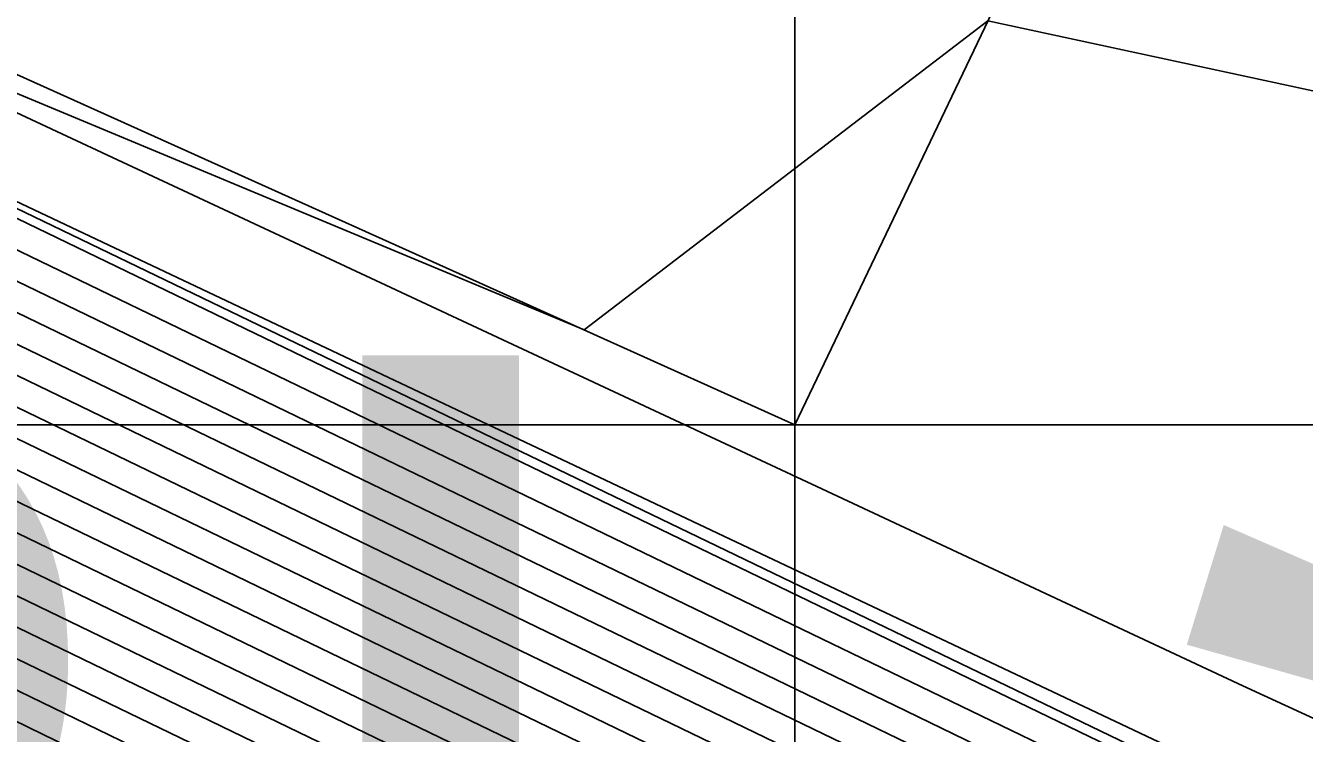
# Model space of a CAD drawing. Extents: x 2531902 to 2533249, y 715219 to 716099.
# Drawn here: x 2532880.906 to 2532883.448, y 715648.762 to 715650.168 of the extents above; entities that cross this region are included whole.
import ezdxf

# ---------------------------------------------------------------- set-up
doc = ezdxf.new("R2010")
doc.units = 0
for name, color, linetype in [('DTM Contours Major', 7, 'Continuous'), ('DTM Contours Minor', 7, 'Continuous'), ('Exist DTM Crownline Cogo Comment', 7, 'Continuous'), ('Exist Roads Soil', 7, 'Continuous'), ('Exist Roads Soil Cogo Point CELL', 7, 'Continuous'), ('Exist Structure Major Bridge WW', 7, 'Continuous'), ('Exist Structure Major Deck Tunnel Box Culvert', 7, 'Continuous')]:
    doc.layers.add(name, color=color, linetype=linetype)

msp = doc.modelspace()

# ---------------------------------------------------------------- linework, layer by layer
at = {"layer": 'DTM Contours Major'}
for points in [[(2532880.4632, 715649.1156), (2532882.9561, 715647.9116), (2532884.3036, 715647.2607), (2532884.5052, 715647.1633), (2532885.3642, 715646.8034), (2532885.9436, 715646.4673), (2532886.3059, 715646.282), (2532887.3273, 715645.7595), (2532889.0754, 715645.0069), (2532889.8221, 715645.207), (2532889.9653, 715645.2454), (2532890.8347, 715645.1597), (2532891.926, 715646.6438), (2532893.6682, 715646.85), (2532893.5969, 715646.8823), (2532893.9447, 715647.2711), (2532897.4649, 715649.6464), (2532898.6916, 715652.0844), (2532904.5392, 715663.8455), (2532909.3248, 715676.5474), (2532913.5095, 715686.139)], [(2532878.0729, 715650.895), (2532882.6874, 715648.6662), (2532885.1818, 715647.4614), (2532885.555, 715647.2811), (2532885.8186, 715647.1707), (2532885.9964, 715647.0676), (2532886.1075, 715647.0107), (2532887.9983, 715646.0436), (2532888.5497, 715645.8061), (2532889.9319, 715646.1767), (2532889.9768, 715646.1888), (2532890.2496, 715646.1618), (2532890.5919, 715646.6274), (2532891.1384, 715646.6921), (2532890.2572, 715647.0907), (2532890.8732, 715647.7794), (2532891.9617, 715651.7741), (2532897.7583, 715662.6947), (2532898.5102, 715667.6897)], [(2532879.2681, 715650.0053), (2532882.8217, 715648.2889), (2532884.7427, 715647.3611), (2532885.0301, 715647.2222), (2532885.5914, 715646.987), (2532885.97, 715646.7674), (2532886.2067, 715646.6464), (2532887.6628, 715645.9016), (2532888.8126, 715645.4065), (2532889.877, 715645.6919), (2532889.9711, 715645.7171), (2532890.5421, 715645.6607), (2532891.259, 715646.6356), (2532892.4033, 715646.771), (2532891.9271, 715646.9865), (2532894.2498, 715649.5833), (2532895.684, 715650.5511), (2532897.5184, 715654.1966)]]:
    msp.add_lwpolyline(points, dxfattribs=at)
at = {"layer": 'DTM Contours Minor'}
for points in [[(2532879.7461, 715649.6494), (2532882.8755, 715648.138), (2532884.5671, 715647.3209), (2532884.8202, 715647.1987), (2532885.5005, 715646.9136), (2532885.9594, 715646.6474), (2532886.2464, 715646.5006), (2532887.5286, 715645.8448), (2532888.9177, 715645.2466), (2532889.855, 715645.4979), (2532889.9688, 715645.5284), (2532890.6592, 715645.4603), (2532891.5258, 715646.6389), (2532892.9093, 715646.8026), (2532892.595, 715646.9448), (2532894.1277, 715648.6584), (2532896.3964, 715650.1892), (2532899.6146, 715656.585), (2532903.4511, 715664.3013), (2532910.3239, 715682.543), (2532912.1508, 715686.7304), (2532924.6403, 715705.4435)], [(2532878.79, 715650.3612), (2532882.768, 715648.4398), (2532884.9183, 715647.4012), (2532885.2401, 715647.2458), (2532885.6823, 715647.0605), (2532885.9805, 715646.8875), (2532886.167, 715646.7921), (2532887.797, 715645.9584), (2532888.7074, 715645.5664), (2532889.899, 715645.8858), (2532889.9734, 715645.9058), (2532890.4251, 715645.8612), (2532890.9921, 715646.6323), (2532891.8973, 715646.7395), (2532891.2591, 715647.0281), (2532894.3718, 715650.5082), (2532894.9717, 715650.913), (2532900.8452, 715662.5858), (2532902.0002, 715664.9089), (2532906.3046, 715676.3335), (2532906.872, 715683.7736), (2532908.4655, 715690.1458), (2532910.3186, 715700.108)], [(2532879.5071, 715649.8274), (2532882.8486, 715648.2134), (2532884.6549, 715647.341), (2532884.9252, 715647.2105), (2532885.5459, 715646.9503), (2532885.9647, 715646.7074), (2532886.2265, 715646.5735), (2532887.5957, 715645.8732), (2532888.8651, 715645.3266), (2532889.866, 715645.5949), (2532889.9699, 715645.6228), (2532890.6007, 715645.5605), (2532891.3924, 715646.6373), (2532892.6563, 715646.7868), (2532892.261, 715646.9656), (2532894.1887, 715649.1209), (2532896.0402, 715650.3702), (2532899.9223, 715658.0852), (2532903.0884, 715664.4532), (2532910.6569, 715684.5415), (2532911.6979, 715686.9275), (2532918.8144, 715697.5902)], [(2532877.8339, 715651.0729), (2532882.6605, 715648.7417), (2532885.2696, 715647.4815), (2532885.66, 715647.2929), (2532885.864, 715647.2074), (2532886.0016, 715647.1276), (2532886.0877, 715647.0836), (2532888.0654, 715646.072), (2532888.4972, 715645.8861), (2532889.9429, 715646.2737), (2532889.978, 715646.2831), (2532890.191, 715646.2621), (2532890.4585, 715646.6258), (2532890.8854, 715646.6763), (2532890.1249, 715647.0203), (2532889.1325, 715646.9769), (2532889.3619, 715647.2224), (2532889.2598, 715648.1115), (2532890.3626, 715652.1587), (2532894.9259, 715660.7559), (2532896.3924, 715670.4984), (2532896.783, 715675.6207), (2532898.8709, 715683.9695), (2532899.648, 715694.9973)], [(2532878.3119, 715650.717), (2532882.7142, 715648.5907), (2532885.094, 715647.4413), (2532885.45, 715647.2694), (2532885.7731, 715647.134), (2532885.9911, 715647.0076), (2532886.1273, 715646.9379), (2532887.9312, 715646.0152), (2532888.6023, 715645.7262), (2532889.9209, 715646.0797), (2532889.9757, 715646.0944), (2532890.3081, 715646.0616), (2532890.7253, 715646.6291), (2532891.3914, 715646.7079), (2532890.5911, 715647.0698), (2532893.1692, 715649.9521), (2532893.5608, 715651.3894), (2532900.5907, 715664.6336), (2532900.7691, 715665.8188), (2532901.8275, 715679.6971), (2532905.3232, 715693.6757)], [(2532879.029, 715650.1832), (2532882.7948, 715648.3644), (2532884.8305, 715647.3811), (2532885.1351, 715647.234), (2532885.6368, 715647.0238), (2532885.9753, 715646.8275), (2532886.1868, 715646.7193), (2532887.7299, 715645.93), (2532888.76, 715645.4864), (2532889.888, 715645.7888), (2532889.9722, 715645.8114), (2532890.4836, 715645.761), (2532891.1255, 715646.634), (2532892.1503, 715646.7552), (2532891.5931, 715647.0073), (2532894.3108, 715650.0458), (2532895.3279, 715650.7321), (2532900.5376, 715661.0856), (2532902.363, 715664.757), (2532909.1655, 715682.8122), (2532909.3942, 715685.8118), (2532910.0367, 715688.3808), (2532910.7838, 715692.3972)], [(2532878.551, 715650.5391), (2532882.7411, 715648.5153), (2532885.0062, 715647.4213), (2532885.3451, 715647.2576), (2532885.7277, 715647.0972), (2532885.9858, 715646.9475), (2532886.1472, 715646.865), (2532887.8641, 715645.9868), (2532888.6549, 715645.6463), (2532889.9099, 715645.9828), (2532889.9745, 715646.0001), (2532890.3666, 715645.9614), (2532890.8587, 715646.6307), (2532891.6444, 715646.7237), (2532890.9251, 715647.049), (2532894.4328, 715650.9706), (2532894.6155, 715651.0939), (2532901.1529, 715664.086), (2532901.6375, 715665.0609), (2532903.4437, 715669.8548), (2532904.3497, 715681.7354), (2532906.8944, 715691.9107)], [(2532879.9851, 715649.4715), (2532882.9023, 715648.0625), (2532884.4793, 715647.3009), (2532884.7152, 715647.1869), (2532885.4551, 715646.8768), (2532885.9542, 715646.5874), (2532886.2662, 715646.4278), (2532887.4615, 715645.8164), (2532888.9703, 715645.1667), (2532889.844, 715645.401), (2532889.9676, 715645.4341), (2532890.7177, 715645.3601), (2532891.6592, 715646.6406), (2532893.1623, 715646.8184), (2532892.929, 715646.9239), (2532894.0667, 715648.196), (2532896.7525, 715650.0083), (2532899.3069, 715655.0848), (2532903.8138, 715664.1493), (2532909.9909, 715680.5445), (2532912.6037, 715686.5332)], [(2532880.2242, 715649.2936), (2532882.9292, 715647.987), (2532884.3914, 715647.2808), (2532884.6102, 715647.1751), (2532885.4096, 715646.8401), (2532885.9489, 715646.5273), (2532886.286, 715646.3549), (2532887.3944, 715645.788), (2532889.0228, 715645.0868), (2532889.8331, 715645.304), (2532889.9665, 715645.3398), (2532890.7762, 715645.2599), (2532891.7926, 715646.6422), (2532893.4153, 715646.8342), (2532893.263, 715646.9031), (2532894.0057, 715647.7335), (2532897.1087, 715649.8273), (2532898.9993, 715653.5846), (2532904.1765, 715663.9974), (2532909.6578, 715678.5459), (2532913.0566, 715686.3361)], [(2532880.7022, 715648.9377), (2532882.9829, 715647.8361), (2532884.2158, 715647.2406), (2532884.4003, 715647.1515), (2532885.3187, 715646.7666), (2532885.9384, 715646.4073), (2532886.3257, 715646.2092), (2532887.2602, 715645.7311), (2532889.128, 715644.9269), (2532889.8111, 715645.1101), (2532889.9641, 715645.1511), (2532890.8933, 715645.0594), (2532892.0595, 715646.6455), (2532893.8034, 715646.8518), (2532893.8738, 715646.822), (2532894.4137, 715647.1663), (2532897.8211, 715649.4654), (2532898.384, 715650.5842), (2532904.9019, 715663.6936), (2532908.9918, 715674.5489), (2532913.9624, 715685.9418)], [(2532877.5949, 715651.2508), (2532882.6336, 715648.8171), (2532885.3574, 715647.5016), (2532885.765, 715647.3047), (2532885.9094, 715647.2442), (2532886.0069, 715647.1876), (2532886.0678, 715647.1565), (2532888.1325, 715646.1004), (2532888.4446, 715645.966), (2532889.9539, 715646.3706), (2532889.9791, 715646.3774), (2532890.1325, 715646.3623), (2532890.325, 715646.6241), (2532890.6324, 715646.6605), (2532890.0849, 715646.9081), (2532887.9304, 715646.8139), (2532887.8338, 715646.8117), (2532887.7426, 715646.8482), (2532887.7236, 715646.8846), (2532888.2097, 715647.4049), (2532887.9588, 715649.59), (2532888.7635, 715652.5434), (2532892.0935, 715658.817), (2532894.204, 715672.8382)], [(2532877.3558, 715651.4288), (2532882.6068, 715648.8926), (2532885.4452, 715647.5216), (2532885.87, 715647.3165), (2532885.9549, 715647.2809), (2532886.0122, 715647.2477), (2532886.048, 715647.2293), (2532888.1996, 715646.1288), (2532888.3921, 715646.0459), (2532889.9649, 715646.4676), (2532889.9803, 715646.4718), (2532890.074, 715646.4625), (2532890.1916, 715646.6225), (2532890.3794, 715646.6447), (2532890.0449, 715646.796), (2532888.7286, 715646.7384), (2532887.8564, 715646.7186), (2532887.0326, 715647.0481), (2532886.8609, 715647.377), (2532887.0575, 715647.5874), (2532886.6577, 715651.0685), (2532887.1645, 715652.9281), (2532889.2611, 715656.8781), (2532890.7528, 715666.7882)], [(2532889.5267, 715646.663), (2532887.879, 715646.6254), (2532886.3225, 715647.248), (2532886.1655, 715647.549), (2532885.9679, 715647.6411), (2532883.3252, 715648.8567), (2532882.4788, 715649.2521), (2532880.1212, 715650.3533), (2532882.0161, 715649.5634), (2532882.8186, 715650.1775), (2532885.7001, 715649.557), (2532885.3567, 715652.547), (2532885.5654, 715653.3127), (2532886.4287, 715654.9392)], [(2532877.1168, 715651.6067), (2532882.5799, 715648.9681), (2532885.5331, 715647.5417), (2532885.9749, 715647.3283), (2532886.0003, 715647.3176), (2532886.0175, 715647.3077), (2532886.0282, 715647.3022), (2532888.2667, 715646.1572), (2532888.3395, 715646.1259), (2532889.9758, 715646.5646)], [(2532880.6005, 715648.9244), (2532880.9412, 715648.7598), (2532883.0098, 715647.7607), (2532884.128, 715647.2206), (2532884.2953, 715647.1398), (2532885.2733, 715646.7299), (2532885.9331, 715646.3473), (2532886.3455, 715646.1363), (2532887.1931, 715645.7027), (2532889.1805, 715644.847), (2532889.8001, 715645.0131), (2532889.963, 715645.0568), (2532890.9518, 715644.9592), (2532892.1929, 715646.6471), (2532893.07, 715646.7509), (2532893.73, 715646.4714), (2532897.9764, 715649.1791), (2532897.993, 715649.1615), (2532898.3282, 715648.9977), (2532909.4471, 715639.1402), (2532911.5767, 715638.0797), (2532919.1577, 715636.589)]]:
    msp.add_lwpolyline(points, dxfattribs=at)
at = {"layer": 'Exist Roads Soil'}
for points in [[(2533033.002, 715963.552), (2533014.441, 715935.484), (2532992.666, 715901.095), (2532976.471, 715871.314), (2532962.05, 715845.129), (2532943.271, 715807.995), (2532921.982, 715764.363), (2532902.685, 715724.284), (2532889.068, 715694.204), (2532879.255, 715673.169), (2532870.648, 715655.411), (2532876.571, 715652.013), (2532882.435, 715649.375)], [(2532882.435, 715649.375), (2532884.446, 715653.582), (2532893.832, 715673.236), (2532904.082, 715695.07), (2532909.886, 715707.279), (2532923.655, 715737.545), (2532935.371, 715761.586), (2532947.639, 715787.122), (2532960.723, 715812.473), (2532979.299, 715846.297), (2532995.343, 715875.457), (2533008.573, 715897.69), (2533027.701, 715928.616), (2533038.596, 715945.654), (2533044.798, 715955.275)]]:
    msp.add_lwpolyline(points, dxfattribs=at)
at = {"layer": 'Exist Roads Soil Cogo Point CELL'}
msp.add_lwpolyline([(2532882.435, 715646.375), (2532882.435, 715652.375), (2532882.435, 715649.375), (2532885.435, 715649.375), (2532879.435, 715649.375)], dxfattribs=at)
msp.add_circle((2532882.435, 715649.375), 2.344, dxfattribs=at)
at = {"layer": 'Exist Structure Major Bridge WW'}
msp.add_line((2532867.7271, 715656.1419), (2532886.0197, 715647.3333), dxfattribs=at)
at = {"layer": 'Exist Structure Major Deck Tunnel Box Culvert'}
msp.add_lwpolyline([(2532885.805, 715647.4942), (2532867.8116, 715655.9986), (2532853.1015, 715623.6818), (2532870.9792, 715615.3803), (2532885.805, 715647.4942)], dxfattribs=at)

# ---------------------------------------------------------------- texts
at = {"layer": 'Exist DTM Crownline Cogo Comment'}
msp.add_text('BL*3008', height=2.5, dxfattribs=at).set_placement((2532879.071, 715647.013))

doc.saveas('drawing.dxf')
